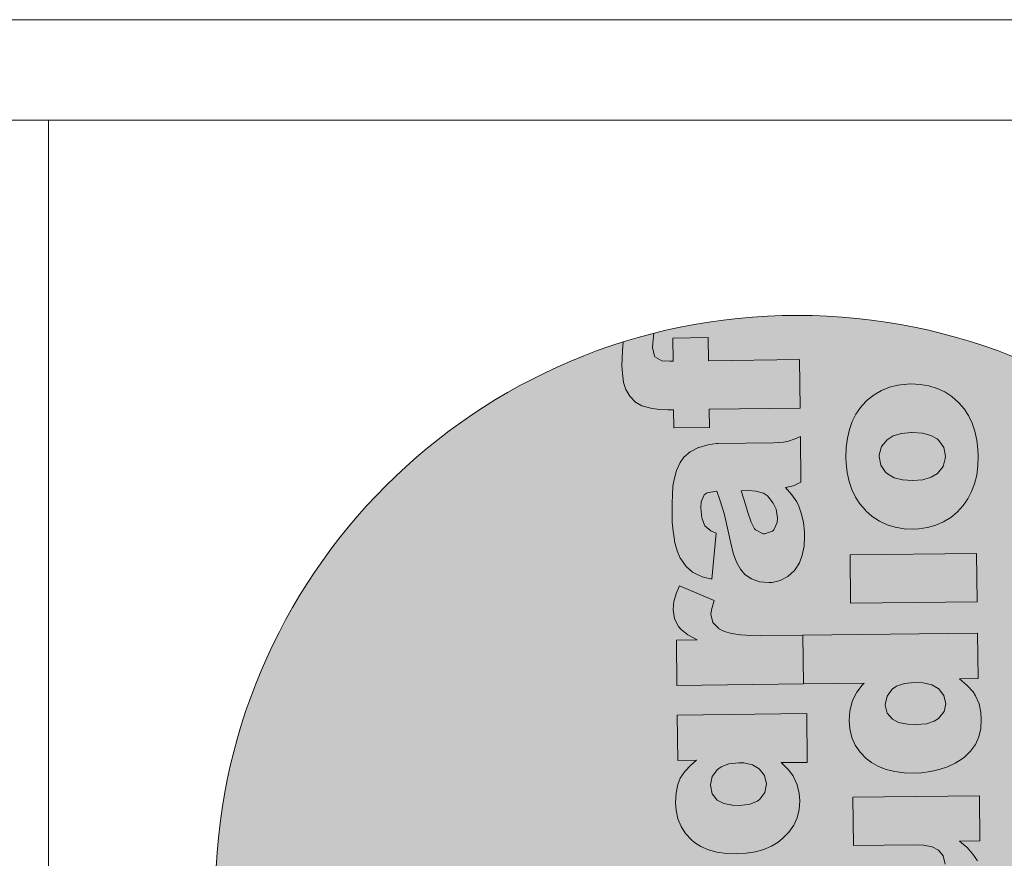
# Model space of a CAD drawing. Header units: millimetres. Extents: x -115268 to 140687, y -37779 to 24471.
# Tile 296 of 311: x 60597 to 60656, y 12740 to 12790. Entities that reach past the tile are written whole.
import ezdxf

# ---------------------------------------------------------------- set-up
doc = ezdxf.new("R2010")
doc.units = ezdxf.units.MM
doc.layers.get('0').update_dxf_attribs({"lineweight": 9})
doc.layers.add('A_CIENKA', color=7, linetype='Continuous', lineweight=9)

# ---------------------------------------------------------------- blocks, each defined once
blk = doc.blocks.new('METRYKA11')
at = {"true_color": 0x000000}
h = blk.add_hatch(color=18, dxfattribs=at)
h.dxf.hatch_style = 1
h.paths.add_polyline_path([(7511428.56, 5508702.86, 1), (7511776.45, 5508702.86, 1)])
at = {"true_color": 0xffffff}
h = blk.add_hatch(color=7, dxfattribs=at)
h.dxf.hatch_style = 1
h.paths.add_polyline_path([(7511581.88, 5508579.4), (7511581.49, 5508579.4), (7511578.94, 5508579.05), (7511576.25, 5508578.25), (7511576.14, 5508578.21), (7511573.63, 5508576.92), (7511571.76, 5508575.28), (7511570.62, 5508573.72), (7511569.49, 5508571.36), (7511568.79, 5508568.65), (7511568.5, 5508566.69), (7511568.32, 5508564.19), (7511568.21, 5508561.35), (7511568.22, 5508558.2), (7511568.28, 5508555.88), (7511568.52, 5508553.19), (7511568.9, 5508550.67), (7511568.98, 5508550.18), (7511569.72, 5508547.38), (7511570.69, 5508545.22), (7511570.83, 5508544.94), (7511572.47, 5508542.68), (7511574.32, 5508541.02), (7511574.95, 5508540.61), (7511577.24, 5508539.58), (7511580.09, 5508538.81), (7511581.36, 5508552.68), (7511579.81, 5508553.32), (7511577.92, 5508554.95), (7511577.1, 5508557.18), (7511576.78, 5508560.19), (7511576.9, 5508561.98), (7511577.82, 5508564.06), (7511578.73, 5508564.71), (7511581.55, 5508565.23), (7511582.54, 5508562.58), (7511583.31, 5508560.13), (7511583.31, 5508560.1), (7511583.75, 5508558.53), (7511584.27, 5508556.25), (7511584.97, 5508553.28), (7511585.75, 5508549.57), (7511586.49, 5508546.64), (7511587.5, 5508543.98), (7511588.65, 5508541.86), (7511590, 5508540.3), (7511591.94, 5508538.99), (7511594.34, 5508538.14), (7511597.11, 5508537.86), (7511598.09, 5508537.94), (7511600.58, 5508538.5), (7511602.81, 5508539.68), (7511604.78, 5508541.5), (7511605.02, 5508541.78), (7511606.26, 5508543.72), (7511607.15, 5508546.05), (7511607.67, 5508548.72), (7511607.81, 5508551.77), (7511607.76, 5508553), (7511607.48, 5508555.76), (7511606.93, 5508558.35), (7511606.13, 5508560.69), (7511605.48, 5508561.95), (7511604.05, 5508564.14), (7511602.13, 5508566.29), (7511604.51, 5508566.81), (7511606.74, 5508567.92), (7511606.57, 5508581.49), (7511605.04, 5508580.77), (7511602.74, 5508580.01), (7511601.51, 5508579.78), (7511598.57, 5508579.6)])
h.paths.add_polyline_path([(7511593.2, 5508565.23), (7511595.52, 5508564.56), (7511596.73, 5508563.73), (7511598.47, 5508561.62), (7511599.3, 5508559.73), (7511599.68, 5508557.11), (7511599.59, 5508555.84), (7511598.64, 5508553.62), (7511598.26, 5508553.23), (7511595.88, 5508552.36), (7511595.46, 5508552.39), (7511593.17, 5508553.56), (7511592.88, 5508553.9), (7511591.84, 5508555.89), (7511590.79, 5508559.1), (7511590.49, 5508560.22), (7511589.69, 5508562.81), (7511588.85, 5508565.32), (7511591.17, 5508565.35)], flags=16)
h.paths.add_polyline_path([(7511594.33, 5508603.93), (7511592.32, 5508602.95), (7511589.31, 5508602.56), (7511568.52, 5508602.31), (7511568.7, 5508587.76), (7511592.75, 5508588.05), (7511594.36, 5508588.11), (7511597.27, 5508588.49), (7511599.82, 5508589.19), (7511601.98, 5508590.24), (7511603.72, 5508591.62), (7511605.24, 5508593.4), (7511606.33, 5508595.62), (7511607, 5508598.15), (7511607.21, 5508601.03), (7511607, 5508603.73), (7511606.45, 5508606.31), (7511605.51, 5508608.57), (7511604.11, 5508610.67), (7511602.3, 5508612.65), (7511600.07, 5508614.58), (7511606.17, 5508614.66), (7511606.01, 5508628.19), (7511568.21, 5508627.73), (7511568.39, 5508613.25), (7511586.58, 5508613.47), (7511589.32, 5508613.36), (7511591.92, 5508612.83), (7511593.76, 5508611.91), (7511595.21, 5508610.17), (7511595.81, 5508607.66), (7511595.62, 5508606.08)])
h.paths.add_polyline_path([(7511567.8, 5508661.95), (7511567.89, 5508653.99), (7511553.52, 5508653.81), (7511561.13, 5508639.39), (7511568.07, 5508639.47), (7511568.13, 5508634.14), (7511578.76, 5508634.27), (7511578.69, 5508639.6), (7511591.98, 5508639.76), (7511593.66, 5508639.79), (7511596.71, 5508640.03), (7511599.19, 5508640.48), (7511601.11, 5508641.1), (7511601.57, 5508641.32), (7511603.72, 5508642.85), (7511605.28, 5508644.94), (7511605.34, 5508645.05), (7511606.06, 5508647.09), (7511606.48, 5508649.69), (7511606.58, 5508652.92), (7511606.49, 5508654.84), (7511606.24, 5508657.47), (7511605.86, 5508660.17), (7511605.27, 5508662.93), (7511595.29, 5508661.76), (7511595.91, 5508659.59), (7511596.3, 5508656.97), (7511595.09, 5508654.77), (7511594.74, 5508654.63), (7511591.87, 5508654.28), (7511578.51, 5508654.12), (7511578.42, 5508662.08)])
h.paths.add_polyline_path([(7511572.98, 5508705.87), (7511572.52, 5508705.45), (7511570.93, 5508703.68), (7511569.56, 5508701.7), (7511568.46, 5508699.51), (7511567.65, 5508697.08), (7511567.05, 5508694.48), (7511566.7, 5508691.67), (7511566.63, 5508688.65), (7511566.68, 5508687.04), (7511566.96, 5508684.2), (7511567.56, 5508681.58), (7511568.36, 5508679.13), (7511569.44, 5508676.87), (7511570.79, 5508674.82), (7511572.56, 5508672.79), (7511574.49, 5508671.11), (7511576.61, 5508669.73), (7511578.9, 5508668.64), (7511581.36, 5508667.86), (7511583.96, 5508667.44), (7511586.73, 5508667.3), (7511588.35, 5508667.39), (7511590.97, 5508667.77), (7511593.45, 5508668.43), (7511595.76, 5508669.44), (7511597.91, 5508670.8), (7511599.89, 5508672.44), (7511601.69, 5508674.39), (7511603.03, 5508676.33), (7511604.2, 5508678.52), (7511605.05, 5508680.91), (7511605.68, 5508683.48), (7511606.04, 5508686.22), (7511606.14, 5508689.17), (7511606.05, 5508691.09), (7511605.73, 5508693.93), (7511605.17, 5508696.59), (7511604.34, 5508699.03), (7511603.26, 5508701.26), (7511601.94, 5508703.28), (7511600.33, 5508705.12), (7511600.23, 5508705.22), (7511598.28, 5508706.92), (7511596.16, 5508708.33), (7511593.87, 5508709.39), (7511591.44, 5508710.13), (7511588.8, 5508710.59), (7511586, 5508710.7), (7511584.87, 5508710.68), (7511582.14, 5508710.33), (7511579.59, 5508709.71), (7511577.22, 5508708.77), (7511575.02, 5508707.48)])
h.paths.add_polyline_path([(7511577.07, 5508686.43), (7511576.58, 5508688.98), (7511576.58, 5508689.54), (7511577.25, 5508691.97), (7511578.91, 5508694.03), (7511580.71, 5508695.17), (7511583.16, 5508695.9), (7511586.32, 5508696.16), (7511589.51, 5508695.94), (7511592, 5508695.31), (7511593.88, 5508694.24), (7511594.41, 5508693.79), (7511595.84, 5508691.67), (7511596.32, 5508689.12), (7511596.33, 5508688.45), (7511595.62, 5508685.99), (7511593.97, 5508683.97), (7511592.09, 5508682.79), (7511589.61, 5508682.09), (7511586.52, 5508681.81), (7511583.5, 5508682.02), (7511581.01, 5508682.65), (7511579.07, 5508683.79), (7511578.5, 5508684.31)], flags=16)
h.paths.add_polyline_path([(7511566.63, 5508757.31), (7511566.8, 5508743.74), (7511572.37, 5508743.81), (7511570.67, 5508742.38), (7511568.84, 5508740.43), (7511567.49, 5508738.42), (7511566.78, 5508736.59), (7511566.25, 5508734.05), (7511566.11, 5508731.11), (7511566.24, 5508728.94), (7511566.8, 5508726.35), (7511567.74, 5508723.97), (7511569.1, 5508721.89), (7511570.88, 5508719.98), (7511571.76, 5508719.25), (7511573.7, 5508718.02), (7511575.96, 5508717.06), (7511578.49, 5508716.39), (7511581.3, 5508715.97), (7511584.35, 5508715.87), (7511587.19, 5508716.04), (7511589.96, 5508716.46), (7511592.47, 5508717.16), (7511594.74, 5508718.1), (7511596.76, 5508719.35), (7511598.11, 5508720.42), (7511599.99, 5508722.3), (7511601.43, 5508724.38), (7511602.46, 5508726.61), (7511603.06, 5508729.07), (7511603.24, 5508731.66), (7511603.04, 5508733.87), (7511602.41, 5508736.42), (7511601.36, 5508738.87), (7511601.22, 5508739.11), (7511599.76, 5508741.09), (7511597.63, 5508743.1), (7511605.48, 5508743.19), (7511605.3, 5508757.78)])
h.paths.add_polyline_path([(7511577.09, 5508733.77), (7511576.52, 5508736.39), (7511577.06, 5508738.96), (7511578.65, 5508741.04), (7511579.73, 5508741.83), (7511582.03, 5508742.7), (7511584.97, 5508743.05), (7511586.51, 5508743), (7511589.15, 5508742.43), (7511591.13, 5508741.3), (7511592.7, 5508739.29), (7511593.25, 5508736.77), (7511592.79, 5508734.2), (7511591.34, 5508732.15), (7511590.55, 5508731.58), (7511588.28, 5508730.68), (7511585.3, 5508730.32), (7511583.13, 5508730.4), (7511580.49, 5508730.93), (7511578.58, 5508731.93)], flags=16)
h.paths.add_polyline_path([(7511591.49, 5508781.03), (7511588.61, 5508781.07), (7511585.49, 5508781.28), (7511582.85, 5508781.7), (7511580.71, 5508782.34), (7511579.05, 5508783.13), (7511579.01, 5508783.19), (7511577.27, 5508785.03), (7511576.64, 5508787.51), (7511576.8, 5508788.78), (7511577.68, 5508791.59), (7511567.29, 5508795.96), (7511566.36, 5508793.88), (7511565.62, 5508791.31), (7511565.41, 5508788.92), (7511565.41, 5508788.74), (7511565.83, 5508786.05), (7511566.94, 5508783.82), (7511567.8, 5508782.85), (7511569.81, 5508781.29), (7511572.57, 5508779.82), (7511566.36, 5508779.74), (7511566.53, 5508766.18), (7511604.32, 5508766.64), (7511604.14, 5508781.19)])
h.paths.add_polyline_path([(7511578.72, 5508838.45), (7511578.34, 5508838.45), (7511575.78, 5508838.14), (7511573.09, 5508837.33), (7511572.99, 5508837.3), (7511570.48, 5508836), (7511568.61, 5508834.37), (7511567.47, 5508832.78), (7511566.34, 5508830.45), (7511565.64, 5508827.74), (7511565.34, 5508825.77), (7511565.16, 5508823.25), (7511565.06, 5508820.44), (7511565.06, 5508817.28), (7511565.12, 5508814.97), (7511565.37, 5508812.27), (7511565.75, 5508809.75), (7511565.83, 5508809.23), (7511566.56, 5508806.43), (7511567.53, 5508804.27), (7511567.68, 5508804.03), (7511569.32, 5508801.77), (7511571.16, 5508800.07), (7511571.8, 5508799.69), (7511574.09, 5508798.63), (7511576.94, 5508797.9), (7511578.21, 5508811.73), (7511576.66, 5508812.41), (7511574.77, 5508814), (7511573.95, 5508816.27), (7511573.63, 5508819.25), (7511573.75, 5508821.07), (7511574.67, 5508823.15), (7511575.57, 5508823.79), (7511578.4, 5508824.29), (7511579.38, 5508821.66), (7511580.15, 5508819.18), (7511580.15, 5508819.15), (7511580.59, 5508817.61), (7511581.11, 5508815.34), (7511581.81, 5508812.33), (7511582.59, 5508808.66), (7511583.33, 5508805.72), (7511584.34, 5508803.07), (7511585.49, 5508800.95), (7511586.84, 5508799.38), (7511588.79, 5508798.08), (7511591.18, 5508797.19), (7511593.96, 5508796.95), (7511594.94, 5508796.99), (7511597.42, 5508797.59), (7511599.65, 5508798.77), (7511601.63, 5508800.58), (7511601.87, 5508800.87), (7511603.11, 5508802.81), (7511603.99, 5508805.1), (7511604.52, 5508807.81), (7511604.66, 5508810.86), (7511604.61, 5508812.08), (7511604.33, 5508814.85), (7511603.77, 5508817.4), (7511602.97, 5508819.74), (7511602.32, 5508821.03), (7511600.9, 5508823.19), (7511598.98, 5508825.37), (7511601.35, 5508825.89), (7511603.58, 5508826.97), (7511603.42, 5508840.58), (7511601.88, 5508839.86), (7511599.58, 5508839.09), (7511598.36, 5508838.87), (7511595.41, 5508838.66)])
h.paths.add_polyline_path([(7511585.7, 5508824.37), (7511588.01, 5508824.4), (7511590.05, 5508824.28), (7511592.37, 5508823.61), (7511593.57, 5508822.82), (7511595.32, 5508820.7), (7511596.15, 5508818.82), (7511596.53, 5508816.19), (7511596.44, 5508814.89), (7511595.48, 5508812.71), (7511595.1, 5508812.32), (7511592.73, 5508811.45), (7511592.31, 5508811.48), (7511590.01, 5508812.64), (7511589.73, 5508812.95), (7511588.69, 5508814.98), (7511587.63, 5508818.19), (7511587.34, 5508819.31), (7511586.54, 5508821.89)], flags=16)
h.paths.add_polyline_path([(7511565.26, 5508870.02), (7511565.35, 5508863.12), (7511564.43, 5508863.1), (7511562.01, 5508863.25), (7511559.81, 5508864.48), (7511559.23, 5508867.21), (7511559.28, 5508868.51), (7511559.6, 5508871.43, 0.013685), (7511550.44, 5508868.83), (7511550.23, 5508866.33), (7511550.12, 5508863.91), (7511550.07, 5508861.84), (7511550.21, 5508859.42), (7511550.59, 5508856.73), (7511551.25, 5508854.63), (7511552.39, 5508852.65), (7511554.13, 5508850.85), (7511556.01, 5508849.75), (7511558.71, 5508849.01), (7511561.24, 5508848.69), (7511563.8, 5508848.58), (7511565.52, 5508848.6), (7511565.59, 5508843.17), (7511576.21, 5508843.3), (7511576.14, 5508848.73), (7511603.32, 5508849.06), (7511603.14, 5508863.58), (7511575.97, 5508863.24), (7511575.88, 5508870.15)])
h.paths.add_polyline_path([(7511621.34, 5508849.25), (7511619.99, 5508847.27), (7511618.9, 5508845.08), (7511618.05, 5508842.68), (7511617.45, 5508840.08), (7511617.13, 5508837.27), (7511617.03, 5508834.26), (7511617.09, 5508832.64), (7511617.4, 5508829.81), (7511617.96, 5508827.15), (7511618.8, 5508824.7), (7511619.87, 5508822.47), (7511621.23, 5508820.42), (7511622.98, 5508818.37), (7511624.92, 5508816.71), (7511627.04, 5508815.3), (7511629.34, 5508814.21), (7511631.77, 5508813.47), (7511634.4, 5508813.01), (7511637.17, 5508812.9), (7511638.78, 5508812.96), (7511641.41, 5508813.34), (7511643.89, 5508814.04), (7511646.19, 5508815.04), (7511648.35, 5508816.37), (7511650.29, 5508818.01), (7511652.09, 5508819.99), (7511653.47, 5508821.94), (7511654.6, 5508824.12), (7511655.49, 5508826.48), (7511656.12, 5508829.05), (7511656.47, 5508831.83), (7511656.54, 5508834.77), (7511656.48, 5508836.66), (7511656.17, 5508839.5), (7511655.58, 5508842.16), (7511654.74, 5508844.6), (7511653.69, 5508846.83), (7511652.34, 5508848.89), (7511650.77, 5508850.69), (7511650.67, 5508850.79), (7511648.72, 5508852.52), (7511646.6, 5508853.9), (7511644.3, 5508854.96), (7511641.84, 5508855.74), (7511639.21, 5508856.16), (7511636.43, 5508856.3), (7511635.31, 5508856.25), (7511632.58, 5508855.94), (7511630.03, 5508855.31), (7511627.66, 5508854.34), (7511625.46, 5508853.05), (7511623.41, 5508851.48), (7511622.93, 5508851.02)])
h.paths.add_polyline_path([(7511626.98, 5508834.59), (7511627.01, 5508835.11), (7511627.68, 5508837.58), (7511629.34, 5508839.63), (7511631.12, 5508840.74), (7511633.6, 5508841.47), (7511636.73, 5508841.76), (7511639.94, 5508841.55), (7511642.44, 5508840.91), (7511644.31, 5508839.85), (7511644.84, 5508839.36), (7511646.27, 5508837.28), (7511646.76, 5508834.72), (7511646.73, 5508834.02), (7511646.06, 5508831.59), (7511644.4, 5508829.57), (7511644.4, 5508829.54), (7511642.49, 5508828.39), (7511640.01, 5508827.66), (7511636.96, 5508827.42), (7511633.94, 5508827.59), (7511631.44, 5508828.26), (7511629.5, 5508829.39), (7511628.9, 5508829.91), (7511627.51, 5508832.03)], flags=16)
h.paths.add_polyline_path([(7511618.26, 5508805.2), (7511618.44, 5508790.72), (7511656.23, 5508791.18), (7511656.05, 5508805.66)])
h.paths.add_polyline_path([(7511604.14, 5508781.19), (7511604.32, 5508766.64), (7511622.48, 5508766.86), (7511621.93, 5508766.29), (7511620.27, 5508764.2), (7511619.07, 5508761.87), (7511618.76, 5508760.99), (7511618.16, 5508758.46), (7511617.99, 5508755.69), (7511618.19, 5508753.17), (7511618.82, 5508750.65), (7511619.83, 5508748.35), (7511621.26, 5508746.23), (7511623.11, 5508744.32), (7511624.7, 5508743.11), (7511626.78, 5508741.94), (7511629.07, 5508741.06), (7511631.64, 5508740.43), (7511634.48, 5508740.08), (7511637.57, 5508739.97), (7511639.57, 5508740.07), (7511642.33, 5508740.42), (7511644.92, 5508741.01), (7511647.36, 5508741.85), (7511649.67, 5508742.92), (7511651.79, 5508744.25), (7511652.45, 5508744.75), (7511654.29, 5508746.52), (7511655.73, 5508748.54), (7511656.76, 5508750.8), (7511657.32, 5508753.33), (7511657.5, 5508756.1), (7511657.37, 5508758.06), (7511656.81, 5508760.65), (7511655.8, 5508763.06), (7511655.02, 5508764.24), (7511653.28, 5508766.15), (7511650.94, 5508768.19), (7511656.51, 5508768.25), (7511656.35, 5508781.82)])
h.paths.add_polyline_path([(7511634.51, 5508766.76), (7511637.52, 5508767.08), (7511640.15, 5508766.93), (7511642.72, 5508766.37), (7511644.65, 5508765.29), (7511646.3, 5508763.22), (7511646.85, 5508760.7), (7511646.36, 5508758.38), (7511644.73, 5508756.33), (7511643.45, 5508755.51), (7511641.07, 5508754.74), (7511637.99, 5508754.46), (7511635.39, 5508754.57), (7511632.79, 5508755.13), (7511630.92, 5508756.09), (7511629.39, 5508757.86), (7511628.74, 5508760.41), (7511629.33, 5508763.01), (7511630.88, 5508765.1), (7511632.13, 5508765.96)], flags=16)
h.paths.add_polyline_path([(7511619.14, 5508732.77), (7511619.32, 5508718.29), (7511637.48, 5508718.51), (7511640.25, 5508718.41), (7511642.85, 5508717.91), (7511644.69, 5508716.99), (7511646.11, 5508715.25), (7511646.7, 5508712.73), (7511646.55, 5508711.12), (7511645.28, 5508709), (7511645.24, 5508709), (7511643.25, 5508707.99), (7511640.24, 5508707.64), (7511619.45, 5508707.39), (7511619.63, 5508692.84), (7511643.68, 5508693.13), (7511645.26, 5508693.19), (7511648.2, 5508693.57), (7511650.71, 5508694.27), (7511652.88, 5508695.31), (7511654.65, 5508696.67), (7511656.13, 5508698.47), (7511657.26, 5508700.69), (7511657.93, 5508703.23), (7511658.11, 5508706.07), (7511657.94, 5508708.8), (7511657.34, 5508711.39), (7511656.44, 5508713.62), (7511656.37, 5508713.76), (7511655.01, 5508715.75), (7511653.23, 5508717.69), (7511650.97, 5508719.66), (7511657.1, 5508719.73), (7511656.94, 5508733.23)])
h.paths.add_polyline_path([(7511630.4, 5508678.24), (7511630.3, 5508686.2), (7511619.71, 5508686.07), (7511619.81, 5508678.11), (7511605.4, 5508677.94), (7511613.04, 5508663.51), (7511619.99, 5508663.6), (7511620.05, 5508658.27), (7511630.64, 5508658.4), (7511630.57, 5508663.73), (7511643.9, 5508663.89), (7511645.54, 5508663.91), (7511648.63, 5508664.16), (7511651.11, 5508664.61), (7511653.03, 5508665.23), (7511653.48, 5508665.44), (7511655.64, 5508666.98), (7511657.19, 5508669.06), (7511657.94, 5508671.18), (7511658.36, 5508673.81), (7511658.46, 5508677.04), (7511658.4, 5508678.97), (7511658.16, 5508681.6), (7511657.74, 5508684.26), (7511657.18, 5508687.05), (7511647.17, 5508685.88), (7511647.83, 5508683.71), (7511648.21, 5508681.14), (7511646.97, 5508678.9), (7511646.63, 5508678.76), (7511643.79, 5508678.41)])
h.paths.add_polyline_path([(7511639.73, 5508652.13), (7511638.55, 5508651.13), (7511636.89, 5508649.15), (7511635.62, 5508646.68), (7511635.55, 5508646.47), (7511634.91, 5508644.5), (7511634.34, 5508642.07), (7511633.89, 5508639.19), (7511633.47, 5508635.89), (7511633.31, 5508634.48), (7511632.82, 5508631.5), (7511632.25, 5508629.58), (7511630.2, 5508628.24), (7511628.05, 5508629.33), (7511627.62, 5508630.1), (7511627.13, 5508632.9), (7511627.28, 5508634.69), (7511628.23, 5508637.05), (7511628.58, 5508637.51), (7511630.88, 5508638.84), (7511629.38, 5508652.56), (7511627.77, 5508651.88), (7511625.4, 5508650.52), (7511623.53, 5508648.95), (7511622.87, 5508648.24), (7511621.43, 5508646.05), (7511620.41, 5508643.51), (7511620.04, 5508642.07), (7511619.68, 5508639.72), (7511619.5, 5508636.87), (7511619.48, 5508633.51), (7511619.58, 5508630.77), (7511619.86, 5508627.94), (7511620.31, 5508625.45), (7511620.93, 5508623.32), (7511621.8, 5508621.37), (7511623.26, 5508619.18), (7511625.04, 5508617.41), (7511626.42, 5508616.48), (7511628.81, 5508615.6), (7511631.51, 5508615.32), (7511632.77, 5508615.4), (7511635.29, 5508616.06), (7511637.55, 5508617.39), (7511638.35, 5508618.1), (7511640.12, 5508620.08), (7511641.32, 5508622.41), (7511641.85, 5508624.17), (7511642.42, 5508626.49), (7511642.98, 5508629.41), (7511643.61, 5508632.89), (7511643.87, 5508634.44), (7511644.46, 5508637.46), (7511645, 5508639.11), (7511645.31, 5508639.64), (7511647.47, 5508640.83), (7511649.73, 5508639.59), (7511650.63, 5508637.88), (7511651.05, 5508635.08), (7511650.9, 5508633.08), (7511649.98, 5508630.79), (7511648.84, 5508629.59), (7511646.36, 5508628.26), (7511647.87, 5508613.9), (7511650.35, 5508614.7), (7511652.65, 5508615.96), (7511654.59, 5508617.6), (7511656.22, 5508619.65), (7511656.9, 5508620.88), (7511657.68, 5508622.89), (7511658.29, 5508625.21), (7511658.71, 5508627.92), (7511658.95, 5508631.01), (7511658.98, 5508634.41), (7511658.96, 5508635.81), (7511658.75, 5508638.82), (7511658.37, 5508641.52), (7511657.78, 5508643.93), (7511657.05, 5508645.99), (7511656.98, 5508646.13), (7511655.58, 5508648.64), (7511653.95, 5508650.65), (7511652, 5508652.17), (7511650.66, 5508652.89), (7511648.16, 5508653.77), (7511645.63, 5508654.06), (7511644.61, 5508653.98), (7511642.06, 5508653.38)])
blk.add_line((7511378.67, 5508935.17), (7511378.67, 5506025.17))
at = {"color": 7, "lineweight": 0}
for p, q in [((7511559.28, 5508868.51), (7511559.6, 5508871.43)), ((7511550.44, 5508868.83), (7511550.23, 5508866.33)), ((7511559.23, 5508867.21), (7511559.28, 5508868.51)), ((7511575.88, 5508870.15), (7511565.26, 5508870.02)), ((7511565.26, 5508870.02), (7511565.35, 5508863.12)), ((7511575.97, 5508863.24), (7511575.88, 5508870.15)), ((7511550.23, 5508866.33), (7511550.12, 5508863.91)), ((7511559.79, 5508864.59), (7511559.23, 5508867.21)), ((7511550.12, 5508863.91), (7511550.07, 5508861.84)), ((7511559.93, 5508864.42), (7511559.79, 5508864.59)), ((7511562.01, 5508863.25), (7511559.93, 5508864.42)), ((7511564.43, 5508863.1), (7511562.01, 5508863.25)), ((7511565.35, 5508863.12), (7511564.43, 5508863.1)), ((7511603.14, 5508863.58), (7511575.97, 5508863.24)), ((7511603.32, 5508849.06), (7511603.14, 5508863.58)), ((7511550.07, 5508861.84), (7511550.21, 5508859.42)), ((7511550.21, 5508859.42), (7511550.59, 5508856.73)), ((7511550.59, 5508856.73), (7511551.25, 5508854.63)), ((7511635.31, 5508856.25), (7511632.58, 5508855.94)), ((7511636.43, 5508856.3), (7511635.31, 5508856.25)), ((7511639.21, 5508856.16), (7511636.43, 5508856.3)), ((7511641.84, 5508855.74), (7511639.21, 5508856.16)), ((7511551.25, 5508854.63), (7511552.39, 5508852.65)), ((7511627.66, 5508854.34), (7511625.46, 5508853.05)), ((7511630.03, 5508855.31), (7511627.66, 5508854.34)), ((7511632.58, 5508855.94), (7511630.03, 5508855.31)), ((7511644.3, 5508854.96), (7511641.84, 5508855.74)), ((7511646.6, 5508853.9), (7511644.3, 5508854.96)), ((7511648.72, 5508852.52), (7511646.6, 5508853.9)), ((7511552.39, 5508852.65), (7511554.13, 5508850.85)), ((7511554.13, 5508850.85), (7511556.01, 5508849.75)), ((7511622.93, 5508851.02), (7511621.34, 5508849.25)), ((7511623.41, 5508851.48), (7511622.93, 5508851.02)), ((7511625.46, 5508853.05), (7511623.41, 5508851.48)), ((7511650.67, 5508850.79), (7511648.72, 5508852.52)), ((7511650.77, 5508850.69), (7511650.67, 5508850.79)), ((7511652.34, 5508848.89), (7511650.77, 5508850.69)), ((7511556.01, 5508849.75), (7511558.71, 5508849.01)), ((7511558.71, 5508849.01), (7511561.24, 5508848.69)), ((7511561.24, 5508848.69), (7511563.8, 5508848.58)), ((7511563.8, 5508848.58), (7511565.52, 5508848.6)), ((7511565.52, 5508848.6), (7511565.59, 5508843.17)), ((7511576.14, 5508848.73), (7511603.32, 5508849.06)), ((7511576.21, 5508843.3), (7511576.14, 5508848.73)), ((7511621.34, 5508849.25), (7511619.99, 5508847.27)), ((7511653.69, 5508846.83), (7511652.34, 5508848.89)), ((7511618.9, 5508845.08), (7511618.05, 5508842.68)), ((7511619.99, 5508847.27), (7511618.9, 5508845.08)), ((7511654.74, 5508844.6), (7511653.69, 5508846.83)), ((7511655.58, 5508842.16), (7511654.74, 5508844.6)), ((7511565.59, 5508843.17), (7511576.21, 5508843.3)), ((7511618.05, 5508842.68), (7511617.45, 5508840.08)), ((7511631.12, 5508840.74), (7511633.6, 5508841.47)), ((7511633.6, 5508841.47), (7511636.65, 5508841.75)), ((7511636.65, 5508841.75), (7511636.82, 5508841.76)), ((7511636.82, 5508841.76), (7511639.94, 5508841.55)), ((7511639.94, 5508841.55), (7511642.44, 5508840.91)), ((7511656.17, 5508839.5), (7511655.58, 5508842.16)), ((7511578.34, 5508838.45), (7511575.78, 5508838.14)), ((7511578.72, 5508838.45), (7511578.34, 5508838.45)), ((7511595.41, 5508838.66), (7511578.72, 5508838.45)), ((7511598.36, 5508838.87), (7511595.41, 5508838.66)), ((7511599.58, 5508839.09), (7511598.36, 5508838.87)), ((7511601.88, 5508839.86), (7511599.58, 5508839.09)), ((7511603.42, 5508840.58), (7511601.88, 5508839.86)), ((7511603.58, 5508826.97), (7511603.42, 5508840.58)), ((7511617.45, 5508840.08), (7511617.13, 5508837.27)), ((7511627.68, 5508837.58), (7511629.34, 5508839.63)), ((7511629.34, 5508839.63), (7511631.12, 5508840.74)), ((7511642.44, 5508840.91), (7511644.31, 5508839.85)), ((7511644.31, 5508839.85), (7511644.84, 5508839.36)), ((7511644.84, 5508839.36), (7511646.27, 5508837.28)), ((7511656.48, 5508836.66), (7511656.17, 5508839.5)), ((7511570.48, 5508836), (7511568.61, 5508834.37)), ((7511572.99, 5508837.3), (7511570.48, 5508836)), ((7511573.09, 5508837.33), (7511572.99, 5508837.3)), ((7511575.78, 5508838.14), (7511573.09, 5508837.33)), ((7511617.13, 5508837.27), (7511617.03, 5508834.26)), ((7511627.01, 5508835.11), (7511627.68, 5508837.58)), ((7511646.27, 5508837.28), (7511646.76, 5508834.72)), ((7511656.54, 5508834.77), (7511656.48, 5508836.66)), ((7511567.47, 5508832.78), (7511566.34, 5508830.45)), ((7511568.61, 5508834.37), (7511567.47, 5508832.78)), ((7511617.03, 5508834.26), (7511617.09, 5508832.64)), ((7511617.09, 5508832.64), (7511617.4, 5508829.81)), ((7511626.98, 5508834.59), (7511627.01, 5508835.11)), ((7511627.51, 5508832.03), (7511626.98, 5508834.59)), ((7511646.73, 5508834.02), (7511646.06, 5508831.59)), ((7511646.76, 5508834.72), (7511646.73, 5508834.02)), ((7511656.47, 5508831.83), (7511656.54, 5508834.77)), ((7511566.34, 5508830.45), (7511565.64, 5508827.74)), ((7511617.4, 5508829.81), (7511617.96, 5508827.15)), ((7511628.9, 5508829.91), (7511627.51, 5508832.03)), ((7511629.5, 5508829.39), (7511628.9, 5508829.91)), ((7511646.06, 5508831.59), (7511644.4, 5508829.57)), ((7511656.12, 5508829.05), (7511656.47, 5508831.83)), ((7511565.64, 5508827.74), (7511565.34, 5508825.77)), ((7511601.35, 5508825.89), (7511603.58, 5508826.97)), ((7511617.96, 5508827.15), (7511618.8, 5508824.7)), ((7511631.44, 5508828.26), (7511629.5, 5508829.39)), ((7511633.94, 5508827.59), (7511631.44, 5508828.26)), ((7511636.96, 5508827.42), (7511633.94, 5508827.59)), ((7511640.01, 5508827.66), (7511636.96, 5508827.42)), ((7511642.49, 5508828.39), (7511640.01, 5508827.66)), ((7511644.4, 5508829.54), (7511642.49, 5508828.39)), ((7511644.4, 5508829.57), (7511644.4, 5508829.54)), ((7511655.49, 5508826.48), (7511656.12, 5508829.05)), ((7511565.34, 5508825.77), (7511565.16, 5508823.25)), ((7511574.67, 5508823.15), (7511575.57, 5508823.79)), ((7511575.57, 5508823.79), (7511578.37, 5508824.28)), ((7511578.37, 5508824.28), (7511578.41, 5508824.28)), ((7511578.41, 5508824.28), (7511579.38, 5508821.66)), ((7511585.7, 5508824.37), (7511588.01, 5508824.4)), ((7511586.54, 5508821.89), (7511585.7, 5508824.37)), ((7511588.01, 5508824.4), (7511590.05, 5508824.28)), ((7511590.05, 5508824.28), (7511592.37, 5508823.61)), ((7511598.98, 5508825.37), (7511601.35, 5508825.89)), ((7511600.9, 5508823.19), (7511598.98, 5508825.37)), ((7511618.8, 5508824.7), (7511619.87, 5508822.47)), ((7511653.47, 5508821.94), (7511654.6, 5508824.12)), ((7511654.6, 5508824.12), (7511655.49, 5508826.48)), ((7511565.16, 5508823.25), (7511565.06, 5508820.44)), ((7511573.63, 5508819.25), (7511573.75, 5508821.07)), ((7511573.75, 5508821.07), (7511574.67, 5508823.15)), ((7511579.38, 5508821.66), (7511580.15, 5508819.18)), ((7511587.34, 5508819.31), (7511586.54, 5508821.89)), ((7511592.37, 5508823.61), (7511593.57, 5508822.82)), ((7511593.57, 5508822.82), (7511595.32, 5508820.7)), ((7511602.32, 5508821.03), (7511600.9, 5508823.19)), ((7511602.97, 5508819.74), (7511602.32, 5508821.03)), ((7511619.87, 5508822.47), (7511621.23, 5508820.42)), ((7511652.09, 5508819.99), (7511653.47, 5508821.94)), ((7511565.06, 5508820.44), (7511565.06, 5508817.28)), ((7511573.95, 5508816.27), (7511573.63, 5508819.25)), ((7511580.15, 5508819.18), (7511580.15, 5508819.15)), ((7511580.15, 5508819.15), (7511580.59, 5508817.61)), ((7511587.63, 5508818.19), (7511587.34, 5508819.31)), ((7511588.69, 5508814.98), (7511587.63, 5508818.19)), ((7511595.32, 5508820.7), (7511596.15, 5508818.82)), ((7511596.15, 5508818.82), (7511596.53, 5508816.19)), ((7511603.77, 5508817.4), (7511602.97, 5508819.74)), ((7511621.23, 5508820.42), (7511622.83, 5508818.55)), ((7511622.83, 5508818.55), (7511622.94, 5508818.41)), ((7511622.94, 5508818.41), (7511624.92, 5508816.71)), ((7511648.35, 5508816.37), (7511650.29, 5508818.01)), ((7511650.29, 5508818.01), (7511652.09, 5508819.99)), ((7511565.06, 5508817.28), (7511565.12, 5508814.97)), ((7511565.12, 5508814.97), (7511565.37, 5508812.27)), ((7511574.74, 5508814.07), (7511573.95, 5508816.27)), ((7511580.59, 5508817.61), (7511581.11, 5508815.34)), ((7511581.11, 5508815.34), (7511581.81, 5508812.33)), ((7511589.73, 5508812.95), (7511588.69, 5508814.98)), ((7511596.53, 5508816.19), (7511596.44, 5508814.89)), ((7511604.33, 5508814.85), (7511603.77, 5508817.4)), ((7511624.92, 5508816.71), (7511627.04, 5508815.3)), ((7511627.04, 5508815.3), (7511629.34, 5508814.21)), ((7511643.89, 5508814.04), (7511646.19, 5508815.04)), ((7511646.19, 5508815.04), (7511648.35, 5508816.37)), ((7511565.37, 5508812.27), (7511565.75, 5508809.75)), ((7511574.85, 5508813.93), (7511574.74, 5508814.07)), ((7511576.66, 5508812.41), (7511574.85, 5508813.93)), ((7511578.21, 5508811.73), (7511576.66, 5508812.41)), ((7511581.81, 5508812.33), (7511582.59, 5508808.66)), ((7511590.01, 5508812.64), (7511589.73, 5508812.95)), ((7511592.31, 5508811.48), (7511590.01, 5508812.64)), ((7511595.1, 5508812.32), (7511592.73, 5508811.45)), ((7511595.48, 5508812.71), (7511595.1, 5508812.32)), ((7511596.44, 5508814.89), (7511595.48, 5508812.71)), ((7511604.61, 5508812.08), (7511604.33, 5508814.85)), ((7511604.66, 5508810.86), (7511604.61, 5508812.08)), ((7511629.34, 5508814.21), (7511631.77, 5508813.47)), ((7511631.77, 5508813.47), (7511634.4, 5508813.01)), ((7511634.4, 5508813.01), (7511637.17, 5508812.9)), ((7511637.17, 5508812.9), (7511638.78, 5508812.96)), ((7511638.78, 5508812.96), (7511641.41, 5508813.34)), ((7511641.41, 5508813.34), (7511643.89, 5508814.04)), ((7511565.75, 5508809.75), (7511565.83, 5508809.23)), ((7511565.83, 5508809.23), (7511566.56, 5508806.43)), ((7511576.94, 5508797.9), (7511578.21, 5508811.73)), ((7511592.73, 5508811.45), (7511592.31, 5508811.48)), ((7511604.52, 5508807.81), (7511604.66, 5508810.86)), ((7511566.56, 5508806.43), (7511567.53, 5508804.27)), ((7511582.59, 5508808.66), (7511583.33, 5508805.72)), ((7511603.99, 5508805.1), (7511604.52, 5508807.81)), ((7511567.53, 5508804.27), (7511567.68, 5508804.03)), ((7511567.68, 5508804.03), (7511569.32, 5508801.77)), ((7511583.33, 5508805.72), (7511584.34, 5508803.07)), ((7511603.11, 5508802.81), (7511603.99, 5508805.1)), ((7511656.05, 5508805.66), (7511618.26, 5508805.2)), ((7511618.26, 5508805.2), (7511618.44, 5508790.72)), ((7511656.23, 5508791.18), (7511656.05, 5508805.66)), ((7511569.32, 5508801.77), (7511571.16, 5508800.07)), ((7511584.34, 5508803.07), (7511585.49, 5508800.95)), ((7511585.49, 5508800.95), (7511586.84, 5508799.38)), ((7511599.65, 5508798.77), (7511601.63, 5508800.58)), ((7511601.63, 5508800.58), (7511601.87, 5508800.87)), ((7511601.87, 5508800.87), (7511603.11, 5508802.81)), ((7511571.16, 5508800.07), (7511571.8, 5508799.69)), ((7511571.8, 5508799.69), (7511574.09, 5508798.63)), ((7511574.09, 5508798.63), (7511576.94, 5508797.9)), ((7511586.84, 5508799.38), (7511588.79, 5508798.08)), ((7511588.79, 5508798.08), (7511591.18, 5508797.19)), ((7511594.94, 5508796.99), (7511597.42, 5508797.59)), ((7511597.42, 5508797.59), (7511599.65, 5508798.77)), ((7511567.29, 5508795.96), (7511566.36, 5508793.88)), ((7511577.68, 5508791.59), (7511567.29, 5508795.96)), ((7511591.18, 5508797.19), (7511593.96, 5508796.95)), ((7511593.96, 5508796.95), (7511594.94, 5508796.99)), ((7511566.36, 5508793.88), (7511565.62, 5508791.31)), ((7511576.8, 5508788.78), (7511577.68, 5508791.59)), ((7511565.62, 5508791.31), (7511565.41, 5508788.92)), ((7511565.41, 5508788.92), (7511565.41, 5508788.74)), ((7511565.41, 5508788.74), (7511565.83, 5508786.05)), ((7511576.64, 5508787.51), (7511576.8, 5508788.78)), ((7511618.44, 5508790.72), (7511656.23, 5508791.18)), ((7511565.83, 5508786.05), (7511566.94, 5508783.82)), ((7511577.27, 5508785.03), (7511576.64, 5508787.51)), ((7511566.94, 5508783.82), (7511567.8, 5508782.85)), ((7511567.8, 5508782.85), (7511569.81, 5508781.29)), ((7511579.01, 5508783.19), (7511577.27, 5508785.03)), ((7511579.05, 5508783.13), (7511579.01, 5508783.19)), ((7511580.71, 5508782.34), (7511579.05, 5508783.13)), ((7511572.57, 5508779.82), (7511566.36, 5508779.74)), ((7511566.36, 5508779.74), (7511566.53, 5508766.18)), ((7511569.81, 5508781.29), (7511572.57, 5508779.82)), ((7511582.85, 5508781.7), (7511580.71, 5508782.34)), ((7511585.49, 5508781.28), (7511582.85, 5508781.7)), ((7511588.61, 5508781.07), (7511585.49, 5508781.28)), ((7511591.49, 5508781.03), (7511588.61, 5508781.07)), ((7511604.14, 5508781.19), (7511591.49, 5508781.03)), ((7511656.35, 5508781.82), (7511604.14, 5508781.19)), ((7511604.32, 5508766.64), (7511604.14, 5508781.19)), ((7511604.14, 5508781.19), (7511604.32, 5508766.64)), ((7511656.51, 5508768.25), (7511656.35, 5508781.82)), ((7511650.94, 5508768.19), (7511656.51, 5508768.25)), ((7511653.28, 5508766.15), (7511650.94, 5508768.19)), ((7511566.53, 5508766.18), (7511604.32, 5508766.64)), ((7511604.32, 5508766.64), (7511622.48, 5508766.86)), ((7511621.93, 5508766.29), (7511620.27, 5508764.2)), ((7511622.48, 5508766.86), (7511621.93, 5508766.29)), ((7511629.33, 5508763.01), (7511630.88, 5508765.1)), ((7511630.88, 5508765.1), (7511632.13, 5508765.96)), ((7511632.13, 5508765.96), (7511634.51, 5508766.76)), ((7511634.51, 5508766.76), (7511637.52, 5508767.08)), ((7511637.52, 5508767.08), (7511640.15, 5508766.93)), ((7511640.15, 5508766.93), (7511642.72, 5508766.37)), ((7511642.72, 5508766.37), (7511644.62, 5508765.3)), ((7511644.62, 5508765.3), (7511644.7, 5508765.24)), ((7511644.7, 5508765.24), (7511646.3, 5508763.22)), ((7511655.02, 5508764.24), (7511653.28, 5508766.15)), ((7511620.27, 5508764.2), (7511619.07, 5508761.87)), ((7511628.76, 5508760.52), (7511629.33, 5508763.01)), ((7511646.3, 5508763.22), (7511646.85, 5508760.7)), ((7511655.8, 5508763.06), (7511655.02, 5508764.24)), ((7511656.81, 5508760.65), (7511655.8, 5508763.06)), ((7511618.76, 5508760.99), (7511618.16, 5508758.46)), ((7511619.07, 5508761.87), (7511618.76, 5508760.99)), ((7511628.77, 5508760.31), (7511628.76, 5508760.52)), ((7511629.39, 5508757.86), (7511628.77, 5508760.31)), ((7511646.85, 5508760.7), (7511646.36, 5508758.38)), ((7511657.37, 5508758.06), (7511656.81, 5508760.65)), ((7511605.3, 5508757.78), (7511566.63, 5508757.31)), ((7511566.63, 5508757.31), (7511566.8, 5508743.74)), ((7511605.48, 5508743.19), (7511605.3, 5508757.78)), ((7511618.16, 5508758.46), (7511617.99, 5508755.69)), ((7511630.92, 5508756.09), (7511629.39, 5508757.86)), ((7511632.79, 5508755.13), (7511630.92, 5508756.09)), ((7511644.73, 5508756.33), (7511643.45, 5508755.51)), ((7511646.36, 5508758.38), (7511644.73, 5508756.33)), ((7511657.32, 5508753.33), (7511657.5, 5508756.1)), ((7511657.5, 5508756.1), (7511657.37, 5508758.06)), ((7511617.99, 5508755.69), (7511618.19, 5508753.17)), ((7511618.19, 5508753.17), (7511618.82, 5508750.65)), ((7511635.39, 5508754.57), (7511632.79, 5508755.13)), ((7511637.99, 5508754.46), (7511635.39, 5508754.57)), ((7511641.07, 5508754.74), (7511637.99, 5508754.46)), ((7511643.45, 5508755.51), (7511641.07, 5508754.74)), ((7511656.76, 5508750.8), (7511657.32, 5508753.33)), ((7511618.82, 5508750.65), (7511619.83, 5508748.35)), ((7511655.73, 5508748.54), (7511656.76, 5508750.8)), ((7511619.83, 5508748.35), (7511621.26, 5508746.23)), ((7511654.29, 5508746.52), (7511655.73, 5508748.54)), ((7511621.26, 5508746.23), (7511623.11, 5508744.32)), ((7511623.11, 5508744.32), (7511624.7, 5508743.11)), ((7511651.79, 5508744.25), (7511652.45, 5508744.75)), ((7511652.45, 5508744.75), (7511654.29, 5508746.52)), ((7511566.8, 5508743.74), (7511572.37, 5508743.81)), ((7511570.67, 5508742.38), (7511568.84, 5508740.43)), ((7511572.37, 5508743.81), (7511570.67, 5508742.38)), ((7511578.65, 5508741.04), (7511579.73, 5508741.83)), ((7511579.73, 5508741.83), (7511582.03, 5508742.7)), ((7511582.03, 5508742.7), (7511584.97, 5508743.05)), ((7511584.97, 5508743.05), (7511586.51, 5508743)), ((7511586.51, 5508743), (7511589.15, 5508742.43)), ((7511589.15, 5508742.43), (7511591.13, 5508741.3)), ((7511597.63, 5508743.1), (7511605.48, 5508743.19)), ((7511599.76, 5508741.09), (7511597.63, 5508743.1)), ((7511624.7, 5508743.11), (7511626.78, 5508741.94)), ((7511626.78, 5508741.94), (7511629.07, 5508741.06)), ((7511644.92, 5508741.01), (7511647.36, 5508741.85)), ((7511647.36, 5508741.85), (7511649.67, 5508742.92)), ((7511649.67, 5508742.92), (7511651.79, 5508744.25)), ((7511567.49, 5508738.42), (7511566.78, 5508736.59)), ((7511568.84, 5508740.43), (7511567.49, 5508738.42)), ((7511576.53, 5508736.46), (7511577.06, 5508738.96)), ((7511577.06, 5508738.96), (7511578.65, 5508741.04)), ((7511591.13, 5508741.3), (7511592.7, 5508739.29)), ((7511592.7, 5508739.29), (7511593.25, 5508736.77)), ((7511601.22, 5508739.11), (7511599.76, 5508741.09)), ((7511601.36, 5508738.87), (7511601.22, 5508739.11)), ((7511602.41, 5508736.42), (7511601.36, 5508738.87)), ((7511629.07, 5508741.06), (7511631.64, 5508740.43)), ((7511631.64, 5508740.43), (7511634.48, 5508740.08)), ((7511634.48, 5508740.08), (7511637.57, 5508739.97)), ((7511637.57, 5508739.97), (7511639.57, 5508740.07)), ((7511639.57, 5508740.07), (7511642.33, 5508740.42)), ((7511642.33, 5508740.42), (7511644.92, 5508741.01)), ((7511566.78, 5508736.59), (7511566.25, 5508734.05)), ((7511576.53, 5508736.32), (7511576.53, 5508736.46)), ((7511577.09, 5508733.77), (7511576.53, 5508736.32)), ((7511593.25, 5508736.77), (7511592.79, 5508734.2)), ((7511603.04, 5508733.87), (7511602.41, 5508736.42)), ((7511566.25, 5508734.05), (7511566.11, 5508731.11)), ((7511578.58, 5508731.93), (7511577.09, 5508733.77)), ((7511592.79, 5508734.2), (7511591.34, 5508732.15)), ((7511603.24, 5508731.66), (7511603.04, 5508733.87)), ((7511656.94, 5508733.23), (7511619.14, 5508732.77)), ((7511619.14, 5508732.77), (7511619.32, 5508718.29)), ((7511657.1, 5508719.73), (7511656.94, 5508733.23)), ((7511566.11, 5508731.11), (7511566.24, 5508728.94)), ((7511580.49, 5508730.93), (7511578.58, 5508731.93)), ((7511583.13, 5508730.4), (7511580.49, 5508730.93)), ((7511585.3, 5508730.32), (7511583.13, 5508730.4)), ((7511588.28, 5508730.68), (7511585.3, 5508730.32)), ((7511590.55, 5508731.58), (7511588.28, 5508730.68)), ((7511591.34, 5508732.15), (7511590.55, 5508731.58)), ((7511603.06, 5508729.07), (7511603.24, 5508731.66)), ((7511566.24, 5508728.94), (7511566.8, 5508726.35)), ((7511602.46, 5508726.61), (7511603.06, 5508729.07)), ((7511566.8, 5508726.35), (7511567.74, 5508723.97)), ((7511567.74, 5508723.97), (7511569.1, 5508721.89)), ((7511599.99, 5508722.3), (7511601.43, 5508724.38)), ((7511601.43, 5508724.38), (7511602.46, 5508726.61)), ((7511569.1, 5508721.89), (7511570.88, 5508719.98)), ((7511598.11, 5508720.42), (7511599.99, 5508722.3)), ((7511570.88, 5508719.98), (7511571.76, 5508719.25)), ((7511571.76, 5508719.25), (7511573.7, 5508718.02)), ((7511573.7, 5508718.02), (7511575.96, 5508717.06)), ((7511592.47, 5508717.16), (7511594.74, 5508718.1)), ((7511594.74, 5508718.1), (7511596.76, 5508719.35)), ((7511596.76, 5508719.35), (7511598.11, 5508720.42)), ((7511619.32, 5508718.29), (7511637.48, 5508718.51)), ((7511637.48, 5508718.51), (7511640.25, 5508718.41)), ((7511640.25, 5508718.41), (7511642.85, 5508717.91)), ((7511642.85, 5508717.91), (7511644.69, 5508716.99)), ((7511650.97, 5508719.66), (7511657.1, 5508719.73)), ((7511653.23, 5508717.69), (7511650.97, 5508719.66)), ((7511575.96, 5508717.06), (7511578.49, 5508716.39)), ((7511578.49, 5508716.39), (7511581.3, 5508715.97)), ((7511581.3, 5508715.97), (7511584.35, 5508715.87)), ((7511584.35, 5508715.87), (7511587.19, 5508716.04)), ((7511587.19, 5508716.04), (7511589.96, 5508716.46)), ((7511589.96, 5508716.46), (7511592.47, 5508717.16)), ((7511644.69, 5508716.99), (7511646.11, 5508715.25)), ((7511646.11, 5508715.25), (7511646.7, 5508712.73)), ((7511655.01, 5508715.75), (7511653.23, 5508717.69)), ((7511656.37, 5508713.76), (7511655.01, 5508715.75))]:
    blk.add_line(p, q, dxfattribs=at)
blk.add_lwpolyline([(7511378.67, 5508935.17), (7511878.67, 5508935.17)])
at = {"color": 7}
blk.add_circle((7511602.5, 5508702.86), 173.94, dxfattribs=at)
blk.add_circle((7511602.5, 5508702.86), 173.94, dxfattribs=at)

msp = doc.modelspace()

# ---------------------------------------------------------------- linework, layer by layer
at = {"layer": 'A_CIENKA'}
for points in [[(60704.56021, 12789.64639), (60704.56021, 12195.64639), (60284.56021, 12195.64639), (60284.56021, 12789.64639)], [(60698.56021, 12783.64639), (60698.56021, 12201.64639), (60330.56021, 12201.64639), (60330.56021, 12783.64639)]]:
    msp.add_lwpolyline(points, close=True, dxfattribs=at)

# ---------------------------------------------------------------- block references
at = {"layer": 'A_CIENKA', "color": 3, "xscale": 0.2, "yscale": 0.2, "zscale": 0.2}
msp.add_blockref('METRYKA11', (-1441677.1737, -1089003.38812), dxfattribs=at)

doc.saveas('drawing.dxf')
